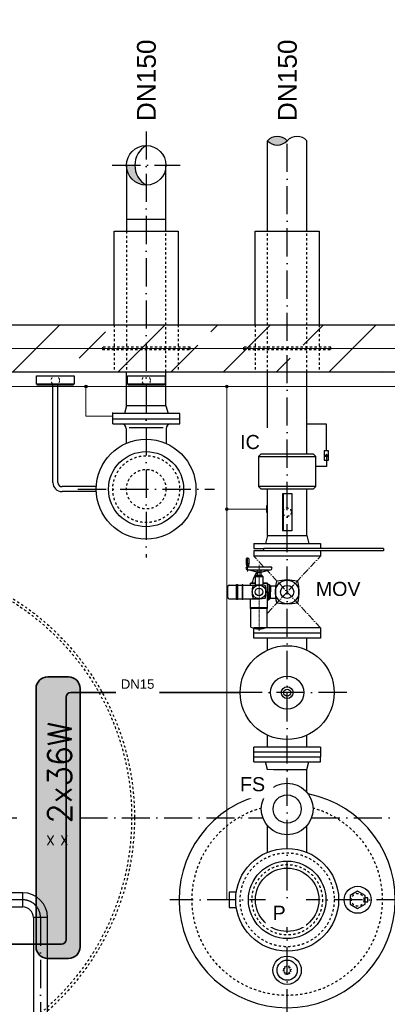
# Model space of a CAD drawing. Header units: millimetres. Extents: x 2605 to 1198744, y 17680 to 73723.
# Tile 628 of 656: x 99015 to 100580, y 42399 to 46595. Entities that reach past the tile are written whole.
import ezdxf
from ezdxf.enums import TextEntityAlignment as Align

# ---------------------------------------------------------------- set-up
doc = ezdxf.new("R2010")
doc.units = ezdxf.units.MM
for name, pattern in [('ACAD_ISO10W100', [18, 12, -3, 0, -3]), ('JIS_02_1.0', [2, 1, -1]), ('STRICHPUNKT', [25.4, 12.7, -6.35, 0, -6.35])]:
    doc.linetypes.add(name, pattern=pattern)
doc.layers.add('0_POL_masch Installation Bestand', color=7, linetype='Continuous')
for name, color, linetype, lineweight in [('Beschriftung', 7, 'Continuous', 9), ('elektro Installation', 7, 'Continuous', 35), ('Verz. Bandstahl 30x3_5mm auf Putz', 1, 'GRENZE2', 18), ('Verz. Bandstahl 30x3_5mm im Beton', 5, 'GRENZE1', 18)]:
    doc.layers.add(name, color=color, linetype=linetype, lineweight=lineweight)
doc.styles.add('LBB3.5M1000', font='isocp.shx', dxfattribs={"height": 3.5})
doc.styles.add('ROMANS', font='ROMANS', dxfattribs={"height": 0.2})
doc.linetypes.add('GRENZE1', pattern='A,6.35,-2.54,[133,ltypeshp.shx,S=2.54,R=0,X=-2.54,Y=0],-2.54,25.4', length=36.83)
doc.linetypes.add('GRENZE2', pattern='A,6.35,-2.54,[132,ltypeshp.shx,S=2.54,R=0,X=-2.54,Y=0],-2.54,25.4', length=36.83)

msp = doc.modelspace()

# ---------------------------------------------------------------- hatches: boundary and pattern name
h = msp.add_hatch(color=256)
h.dxf.hatch_style = 1
h.paths.add_polyline_path([(99553.60274, 46058.92086, 0.4142135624), (99469.45274, 45974.77086), (99505.0706, 45974.77086, -0.2677012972)])
h.paths.add_polyline_path([(99553.60274, 46058.92086, 0.4142135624), (99469.45274, 45974.77086, 0.4142135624), (99553.60274, 45890.62086, -0.5767336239)])
h = msp.add_hatch()
h.set_pattern_fill('ANSI33', color=256, scale=50, style=0)
h.set_pattern_definition([(45, (179697.13, 46331.4), (-224.5064, 224.5064), []), (45, (179921.64, 46331.4), (-224.5064, 224.5064), [158.75, -79.375])])
h.paths.add_polyline_path([(96653.60274, 45294.77086), (94303.60274, 45294.77086), (94303.60274, 41094.77086), (98403.60274, 41094.77086), (98403.60274, 41294.77086), (94503.60274, 41294.77086), (94503.60274, 45094.77086), (96653.60274, 45094.77086)])
h.paths.add_polyline_path([(97533.60274, 45294.77086), (96653.60274, 45294.77086), (96653.60274, 45094.77086), (97533.60274, 45094.77086)], flags=17)
h.paths.add_polyline_path([(98403.60274, 45294.77086), (97533.60274, 45294.77086), (97533.60274, 45094.77086), (98403.60274, 45094.77086)])
h.paths.add_polyline_path([(100153.60274, 45294.77086), (98403.60274, 45294.77086), (98403.60274, 45094.77086), (100153.60274, 45094.77086)], flags=17)
h.paths.add_polyline_path([(102503.60274, 45294.77086), (100153.60274, 45294.77086), (100153.60274, 45094.77086), (102303.60274, 45094.77086), (102303.60274, 41294.77086), (98403.60274, 41294.77086), (98403.60274, 41094.77086), (102503.60274, 41094.77086)])
at = {"linetype": 'Continuous', "ltscale": 10}
h = msp.add_hatch(color=256, dxfattribs=at)
h.dxf.hatch_style = 1
h.paths.add_polyline_path([(100320.64922, 44744.4911), (100315.23881, 44735.11998), (100326.05964, 44735.11998)])
h = msp.add_hatch(color=254)
h.dxf.hatch_style = 1
edge = h.paths.add_edge_path()
edge.add_line((97672.60274, 42594.77086), (97584.60274, 42594.77086))
edge.add_arc((97584.60274, 42644.77086), 50, 180, 270, ccw=False)
edge.add_line((97534.60274, 42644.77086), (97534.60274, 43744.77086))
edge.add_arc((97584.60274, 43744.77086), 50, 90, 180, ccw=False)
edge.add_line((97584.60274, 43794.77086), (97672.60274, 43794.77086))
edge.add_arc((97672.60274, 43744.77086), 50, 0, 90, ccw=False)
edge.add_line((97722.60274, 43744.77086), (97722.60274, 42644.77086))
edge.add_arc((97672.60274, 42644.77086), 50, -90, 0, ccw=False)
edge = h.paths.add_edge_path()
edge.add_line((99222.60274, 42594.77086), (99134.60274, 42594.77086))
edge.add_arc((99134.60274, 42644.77086), 50, 180, 270, ccw=False)
edge.add_line((99084.60274, 42644.77086), (99084.60274, 43744.77086))
edge.add_arc((99134.60274, 43744.77086), 50, 90, 180, ccw=False)
edge.add_line((99134.60274, 43794.77086), (99222.60274, 43794.77086))
edge.add_arc((99222.60274, 43744.77086), 50, 0, 90, ccw=False)
edge.add_line((99272.60274, 43744.77086), (99272.60274, 42644.77086))
edge.add_arc((99222.60274, 42644.77086), 50, -90, 0, ccw=False)
at = {"layer": 'Verz. Bandstahl 30x3_5mm auf Putz'}
h = msp.add_hatch(color=256, dxfattribs=at)
h.dxf.hatch_style = 1
edge = h.paths.add_edge_path()
edge.add_arc((99296.97221, 45032.27086), 6.01999, 0, 360)
h = msp.add_hatch(color=256, dxfattribs=at)
h.dxf.hatch_style = 1
edge = h.paths.add_edge_path()
edge.add_arc((99896.97261, 45032.27086), 6.01999, 0, 360)
h = msp.add_hatch(color=256, dxfattribs=at)
h.dxf.hatch_style = 1
edge = h.paths.add_edge_path()
edge.add_arc((99896.97261, 44509.68301), 6.01999, 0, 360)

# ---------------------------------------------------------------- linework, layer by layer
at = {"linetype": 'ACAD_ISO10W100', "ltscale": 10}
for p, q in [((99553.60274, 46119.2815), (99553.60274, 44303.85951)), ((100153.60274, 42344.56456), (100153.60274, 46119.2815)), ((99262.69138, 44594.77086), (99844.51409, 44594.77086)), ((100407.60214, 43727.77026), (99899.60334, 43727.77026)), ((98702.93533, 43194.77086), (99032.99094, 43194.77086)), ((99269.28746, 43194.77086), (100050.0122, 43194.77086)), ((100257.19328, 43194.77086), (102803.60274, 43194.77086)), ((99027.60274, 42844.77086), (98370.09732, 42844.77086)), ((100653.80905, 42844.77086), (99653.39643, 42844.77086)), ((99103.60274, 42768.77086), (99103.60274, 40482.85043))]:
    msp.add_line(p, q, dxfattribs=at)
for p, q in [((99417.10274, 45294.77086), (99417.10274, 45694.77086)), ((99417.10274, 45694.77086), (99690.10274, 45694.77086)), ((99690.10274, 45694.77086), (99690.10274, 45294.77086)), ((100017.10274, 45294.77086), (100017.10274, 45694.77086)), ((100017.10274, 45694.77086), (100290.10274, 45694.77086)), ((100290.10274, 45694.77086), (100290.10274, 45294.77086)), ((94303.60274, 45294.77086), (102503.60274, 45294.77086)), ((94503.60274, 45094.77086), (102303.60274, 45094.77086)), ((99469.45274, 44949.77086), (99469.45274, 45094.77086)), ((99637.75274, 44949.77086), (99637.75274, 45094.77086)), ((99469.45274, 44949.77086), (99460.61044, 44916.77086)), ((99637.75274, 44949.77086), (99469.45274, 44949.77086)), ((99637.75274, 44949.77086), (99646.59504, 44916.77086)), ((99696.10274, 44916.77086), (99411.10274, 44916.77086)), ((99411.10274, 44872.77086), (99411.10274, 44916.77086)), ((99696.10274, 44872.77086), (99696.10274, 44916.77086)), ((99411.10274, 44894.77086), (99696.10274, 44894.77086)), ((99411.10274, 44872.77086), (99696.10274, 44872.77086)), ((99625.52334, 44855.47436), (99480.43294, 44855.47436)), ((99468.60274, 44852.77086), (99468.60274, 44789.80174)), ((99638.60274, 44852.77086), (99638.60274, 44789.25654))]:
    msp.add_line(p, q)
at = {"linetype": 'JIS_02_1.0', "ltscale": 10}
for p, q in [((99417.10274, 45294.77086), (99417.10274, 45094.77086)), ((99690.10274, 45294.77086), (99690.10274, 45094.77086)), ((100017.10274, 45294.77086), (100017.10274, 45094.77086)), ((100290.10274, 45294.77086), (100290.10274, 45094.77086))]:
    msp.add_line(p, q, dxfattribs=at)
at = {"linetype": 'Continuous', "ltscale": 10}
for p, q in [((100069.45234, 44743.76986), (100069.45234, 45094.77086)), ((100237.75234, 44743.76986), (100237.75234, 45094.77086)), ((99340.74514, 44605.42086), (99195.10274, 44605.42086)), ((100276.10274, 44606.76986), (100031.10274, 44606.76986)), ((99340.74514, 44584.12086), (99195.10274, 44584.12086)), ((100069.45234, 44396.76986), (100069.45234, 44596.76986)), ((100069.45234, 44596.76986), (100237.75234, 44596.76986)), ((100237.75234, 44396.76986), (100237.75234, 44596.76986)), ((100069.45234, 44396.76986), (100061.10234, 44363.76986)), ((100069.45234, 44396.76986), (100237.75234, 44396.76986)), ((100237.75234, 44396.76986), (100246.10234, 44363.76986)), ((100011.10234, 44363.76986), (100011.10234, 44341.76986)), ((100011.10234, 44363.76986), (100296.10234, 44363.76986)), ((100296.10234, 44363.76986), (100296.10234, 44341.76986)), ((100011.10234, 44341.76986), (100053.60314, 44341.76986)), ((100563.60234, 44331.76986), (100011.10234, 44331.76986)), ((100011.10234, 44331.76986), (100011.10234, 44309.76986)), ((100296.10234, 44309.76986), (100011.10234, 44309.76986)), ((100053.60314, 44331.76986), (100053.60314, 44341.76986)), ((100563.60234, 44341.76986), (100053.60314, 44341.76986)), ((100296.10234, 44331.76986), (100296.10234, 44309.76986)), ((100563.60234, 44341.76986), (100563.60234, 44331.76986)), ((100296.10234, 44003.76986), (100011.10234, 44003.76986)), ((100296.10234, 43981.76986), (100011.10234, 43981.76986)), ((100011.10314, 43959.77006), (100011.10314, 44003.76986)), ((100296.10234, 44003.76986), (100296.10234, 43959.77006)), ((100296.10234, 43959.77006), (100011.10314, 43959.77006)), ((100069.45274, 43909.20514), (100069.45274, 43959.77006)), ((100237.75366, 43909.20471), (100237.75274, 43959.77159)), ((100069.45274, 43495.77056), (100069.45274, 43546.33559)), ((100237.76117, 43495.77209), (100237.76025, 43546.33908)), ((100011.10274, 43454.77086), (100011.10314, 43473.77086)), ((100296.10234, 43495.77056), (100011.10314, 43495.77056)), ((100011.10314, 43473.77086), (100011.10314, 43495.77056)), ((100296.10234, 43473.77086), (100011.10314, 43473.77086)), ((100296.10234, 43495.77056), (100296.10234, 43473.77086)), ((100296.10234, 43473.77086), (100296.10234, 43454.77086)), ((100011.10274, 43454.77086), (100296.10274, 43454.77086)), ((100011.10274, 43432.77086), (100011.10274, 43454.77086)), ((100011.10274, 43432.77086), (100296.10274, 43432.77086)), ((100069.45274, 43399.77086), (100061.10274, 43432.77086)), ((100237.75274, 43399.77086), (100246.10274, 43432.77086)), ((100296.10274, 43432.77086), (100296.10274, 43454.77086)), ((100069.45274, 43302.61419), (100069.45274, 43399.77086)), ((100069.45274, 43399.77086), (100237.75274, 43399.77086)), ((100237.75274, 43302.61419), (100237.75274, 43399.77086)), ((100069.45274, 43046.95834), (100069.45274, 43160.92753)), ((100237.75274, 43046.95834), (100237.75274, 43160.92753)), ((99027.60274, 42874.92086), (98870.62358, 42874.92086)), ((99027.60274, 42814.62086), (99027.60274, 42874.92086)), ((98870.60274, 42814.62086), (99027.60274, 42814.62086)), ((99133.75274, 42768.77086), (99073.45274, 42768.77086)), ((99073.45274, 42768.77086), (99073.45274, 41294.77086)), ((99133.75274, 41294.77086), (99133.75274, 42768.77086))]:
    msp.add_line(p, q, dxfattribs=at)
at = {"linetype": 'Continuous', "lineweight": -2, "ltscale": 10}
for p, q in [((99156.45274, 44622.77086), (99156.45274, 45038.8105)), ((99177.75274, 44622.77086), (99177.75274, 45038.8105))]:
    msp.add_line(p, q, dxfattribs=at)
at = {"linetype": 'ACAD_ISO10W100', "lineweight": 18, "ltscale": 2.5}
for p, q in [((100053.45742, 44264.29387), (100011.10234, 44309.76986)), ((100068.64165, 44065.54892), (100296.10234, 44309.76986)), ((100296.10234, 44003.76986), (100068.6455, 44247.98668))]:
    msp.add_line(p, q, dxfattribs=at)
at = {"lineweight": 35}
for p, q in [((99232.30535, 43727.77022), (99953.60324, 43727.77031)), ((99212.30535, 42676.29732), (99212.30535, 43707.77022)), ((97876.42537, 42656.29732), (99192.30535, 42656.29732))]:
    msp.add_line(p, q, dxfattribs=at)
at = {"linetype": 'JIS_02_1.0', "ltscale": 10}
for points in [[(99367.10274, 45189.77086), (99740.10274, 45189.77086), (99740.10274, 45199.77086), (99367.10274, 45199.77086)], [(99967.10274, 45189.77086), (100340.10274, 45189.77086), (100340.10274, 45199.77086), (99967.10274, 45199.77086)]]:
    msp.add_lwpolyline(points, close=True, dxfattribs=at)
at = {"linetype": 'Continuous', "ltscale": 10}
for points in [[(99086.47814, 45042.63699), (99086.47814, 45077.39291), (99246.47774, 45077.39291), (99246.47774, 45042.63699)], [(99473.60294, 45042.63699), (99473.60294, 45077.39291), (99633.60254, 45077.39291), (99633.60254, 45042.63699)], [(99088.48711, 45042.63699), (99088.48711, 45038.8105), (99244.46877, 45038.8105), (99244.46877, 45042.63699)], [(99475.61191, 45042.63699), (99475.61191, 45038.8105), (99631.59357, 45038.8105), (99631.59357, 45042.63699)], [(100311.65823, 44717.99593), (100329.64022, 44717.99593), (100329.64022, 44758.49145), (100311.65823, 44758.49145)], [(100320.64922, 44744.4911), (100315.23881, 44735.11998), (100326.05964, 44735.11998)], [(100138.07453, 44574.76069), (100134.24805, 44574.76069), (100134.24805, 44418.77903), (100138.07453, 44418.77903)], [(100138.07453, 44576.76966), (100172.83045, 44576.76966), (100172.83045, 44416.77006), (100138.07453, 44416.77006)]]:
    msp.add_lwpolyline(points, close=True, dxfattribs=at)
for points in [[(100320.64922, 44758.49145), (100320.64922, 44871.57112), (100237.75234, 44871.57112), (100237.75234, 44871.57112)], [(100320.64922, 44738.24369), (100320.64922, 44691.57112), (100276.10274, 44691.57112), (100276.10274, 44691.57112)]]:
    msp.add_lwpolyline(points, dxfattribs=at)
for points in [[(99936.99338, 42877.04136), (99906.33221, 42877.04136), (99906.33221, 42812.50036), (99936.99338, 42812.50036)], [(100485.60274, 42836.57287), (100496.89872, 42836.57287), (100496.89872, 42852.96885), (100485.60274, 42852.96885)]]:
    msp.add_lwpolyline(points)
msp.add_lwpolyline([(100453.60274, 42807.82045), (100485.60274, 42826.29565), (100485.60274, 42863.24607), (100453.60274, 42881.72128), (100421.60274, 42863.24607), (100421.60274, 42826.29565)], close=True)
at = {"linetype": 'JIS_02_1.0', "ltscale": 5}
msp.add_lwpolyline([(100135.12753, 42544.77086), (100144.36513, 42528.77086), (100162.84034, 42528.77086), (100172.07795, 42544.77086), (100162.84034, 42560.77086), (100144.36513, 42560.77086)], close=True, dxfattribs=at)
at = {"linetype": 'JIS_02_1.0', "lineweight": 18, "ltscale": 10}
for centre in [(99166.47794, 45058.16519), (99553.60274, 45058.16519)]:
    msp.add_circle(centre, 18, dxfattribs=at)
for centre, radius in [((99552.97814, 44594.77086), 212.5), ((99552.97814, 44594.77086), 160), ((100153.60274, 42844.77086), 219), ((100153.60274, 42844.77086), 165), ((100153.60274, 42844.77086), 135), ((100453.60274, 42844.77086), 57.5), ((100153.60274, 42544.77086), 60.31266), ((100153.60274, 42544.77086), 43.0192)]:
    msp.add_circle(centre, radius)
at = {"linetype": 'JIS_02_1.0', "ltscale": 10}
for centre, radius in [((99553.60274, 44594.77086), 142.5), ((99553.60274, 44594.77086), 84.15), ((100153.60274, 44496.76986), 18), ((100153.60274, 42844.77086), 200), ((100153.60274, 42844.77086), 150), ((100453.60274, 42844.77086), 26.9)]:
    msp.add_circle(centre, radius, dxfattribs=at)
at = {"color": 253, "linetype": 'JIS_02_1.0', "ltscale": 10}
for radius in [1100, 1088]:
    msp.add_circle((98403.60274, 43194.77086), radius, dxfattribs=at)
at = {"linetype": 'Continuous', "ltscale": 10}
for centre, radius in [((100153.60274, 43727.77036), 199.9995), ((100153.60274, 43727.77026), 70.37313), ((100153.60274, 43727.77031), 24.99975), ((100153.60274, 43727.77031), 14.99995), ((100153.60274, 43231.77086), 110), ((100153.60274, 43231.77086), 60)]:
    msp.add_circle(centre, radius, dxfattribs=at)
at = {"linetype": 'JIS_02_1.0', "ltscale": 5}
msp.add_circle((100153.60274, 42544.77086), 13.45, dxfattribs=at)
for centre, radius, start, end in [((99602.29063, 45974.77086), 97.22002, 120.05301091, 239.94698909), ((99448.60274, 44852.77086), 20, 0, 90), ((99658.60274, 44852.77086), 20, 90, 180), ((100153.60274, 42844.77086), 460, 101.19193864, 78.80806136)]:
    msp.add_arc(centre, radius, start, end)
at = {"linetype": 'Continuous', "lineweight": -2, "ltscale": 10}
for radius in [38.65, 17.35]:
    msp.add_arc((99195.10274, 44622.77086), radius, 180, 270, dxfattribs=at)
at = {"lineweight": 35}
for centre, start, end in [((99232.30535, 43707.77022), 90.00000616, 180), ((99192.30535, 42676.29732), 270, 0)]:
    msp.add_arc(centre, 20, start, end, dxfattribs=at)
at = {"linetype": 'JIS_02_1.0', "ltscale": 10}
msp.add_arc((100153.60274, 42844.77086), 406, 105.71017455, 74.28982545, dxfattribs=at)
at = {"linetype": 'Continuous', "ltscale": 10}
for radius in [106.15, 45.85]:
    msp.add_arc((99027.60274, 42768.77086), radius, 0, 90, dxfattribs=at)
at = {"linetype": 'ACAD_ISO10W100', "ltscale": 10}
msp.add_arc((99027.60274, 42768.77086), 76, 0, 90, dxfattribs=at)
at = {"layer": '0_POL_masch Installation Bestand'}
for p, q in [((99990.3664, 44299.39239), (99979.22401, 44299.39239)), ((99979.22401, 44299.39239), (99979.22401, 44277.10762)), ((99979.22401, 44277.10762), (99981.48342, 44264.29387)), ((99990.3664, 44277.10762), (99979.22401, 44277.10762)), ((99990.3664, 44277.10762), (99988.10699, 44264.29387)), ((99990.3664, 44299.39239), (99990.3664, 44277.10762)), ((99988.10699, 44264.29387), (99981.48342, 44264.29387)), ((99984.79521, 44264.29387), (100082.84819, 44264.29387)), ((99984.79521, 44250.92301), (100082.84819, 44250.92301)), ((100025.46491, 44240.89487), (99988.03936, 44250.92301)), ((100017.10812, 44223.06705), (100019.89372, 44225.85265)), ((100019.89372, 44228.63824), (100047.74968, 44228.63824)), ((100019.89372, 44225.85265), (100019.89372, 44228.63824)), ((100019.89372, 44225.85265), (100047.74968, 44225.85265)), ((100025.46491, 44250.92301), (100025.46491, 44240.89487)), ((100042.17849, 44240.89487), (100025.46491, 44240.89487)), ((100025.46491, 44239.78063), (100025.46491, 44228.63824)), ((100042.17849, 44239.78063), (100025.46491, 44239.78063)), ((100028.25051, 44240.89487), (100028.25051, 44239.78063)), ((100039.39289, 44240.89487), (100039.39289, 44239.78063)), ((100042.17849, 44250.92301), (100042.17849, 44240.89487)), ((100042.17849, 44240.89487), (100079.60404, 44250.92301)), ((100042.17849, 44239.78063), (100042.17849, 44228.63824)), ((100047.74968, 44225.85265), (100047.74968, 44228.63824)), ((100050.53528, 44223.06705), (100047.74968, 44225.85265)), ((99906.24139, 44186.01862), (99937.626, 44186.01862)), ((99937.626, 44124.7355), (99937.626, 44188.80422)), ((99937.626, 44188.80422), (99943.1972, 44188.80422)), ((99940.4116, 44188.80422), (99940.4116, 44124.7355)), ((99943.1972, 44124.7355), (99943.1972, 44188.80422)), ((99943.1972, 44186.01862), (99961.75409, 44186.01862)), ((99961.75409, 44188.80422), (99964.53969, 44188.80422)), ((99961.75409, 44188.80422), (99961.75409, 44124.7355)), ((99964.53969, 44124.7355), (99964.53969, 44188.80422)), ((99964.53969, 44186.01862), (100033.8217, 44186.01862)), ((99998.16607, 44186.01862), (99998.16607, 44194.65397)), ((100017.10812, 44194.65397), (99998.16607, 44194.65397)), ((100017.10812, 44192.98261), (99998.16607, 44192.98261)), ((100017.10812, 44223.06705), (100050.53528, 44223.06705)), ((100017.10812, 44223.06705), (100017.10812, 44186.01862)), ((100050.53528, 44223.06705), (100050.53528, 44185.01156)), ((100069.47733, 44194.65397), (100050.53528, 44194.65397)), ((100069.47733, 44192.98261), (100050.53528, 44192.98261)), ((100069.47733, 44085.80816), (100069.47733, 44194.65397)), ((100069.47733, 44190.19701), (100075.60564, 44190.19701)), ((100075.60564, 44190.19701), (100075.60564, 44156.76986)), ((100075.60564, 44187.41142), (100078.39124, 44187.41142)), ((100078.39124, 44187.41142), (100078.39124, 44156.76986)), ((100078.39124, 44187.41142), (100082.33067, 44183.47199)), ((100082.33067, 44183.47199), (100082.33067, 44156.76986)), ((100082.33067, 44183.47199), (100104.96031, 44183.47199)), ((99900.6702, 44133.09229), (99900.6702, 44180.44743)), ((100075.60564, 44123.3427), (100075.60564, 44156.76986)), ((100078.39123, 44126.1283), (100078.39124, 44156.76986)), ((100082.33066, 44130.06773), (100082.33067, 44156.76986)), ((99906.24139, 44127.5211), (99937.626, 44127.5211)), ((99943.1972, 44124.7355), (99937.626, 44124.7355)), ((99943.1972, 44127.5211), (99961.75409, 44127.5211)), ((99964.53969, 44124.7355), (99961.75409, 44124.7355)), ((99964.53969, 44127.5211), (100033.8217, 44127.5211)), ((99998.16607, 44085.80816), (99998.16607, 44127.5211)), ((100069.47733, 44123.3427), (100075.60564, 44123.3427)), ((100075.60564, 44126.1283), (100078.39123, 44126.1283)), ((100078.39123, 44126.1283), (100082.33066, 44130.06773)), ((100082.33066, 44130.06773), (100104.9603, 44130.06772)), ((100069.47733, 44088.59376), (99998.16607, 44088.59376)), ((100069.47733, 44085.80816), (99998.16607, 44085.80816)), ((99999.00175, 44006.93477), (99999.00175, 44085.80816)), ((100068.64165, 44006.93477), (100068.64165, 44085.80816))]:
    msp.add_line(p, q, dxfattribs=at)
at = {"layer": '0_POL_masch Installation Bestand', "linetype": 'STRICHPUNKT', "lineweight": 18, "ltscale": 0.1}
for p, q in [((99984.79521, 44244.32271), (99984.79521, 44302.87015)), ((100033.8217, 44272.67209), (100033.8217, 43991.42978)), ((99984.79521, 44250.92301), (99982.77538, 44247.42457)), ((99984.79521, 44250.92301), (99986.81503, 44247.42457))]:
    msp.add_line(p, q, dxfattribs=at)
at = {"layer": '0_POL_masch Installation Bestand'}
for centre, radius in [((100033.8217, 44156.76986), 29.24876), ((100153.60234, 44156.76986), 50.14073), ((100153.60234, 44156.76986), 27.85597), ((100033.8217, 44156.76986), 16.24931)]:
    msp.add_circle(centre, radius, dxfattribs=at)
for centre, radius, start, end in [((99984.79521, 44257.60844), 6.68543, 90, 270), ((100153.60234, 44156.76986), 154.60059, 146.8752976, 165.81550423), ((100082.84819, 44257.60844), 6.68543, 270, 90), ((99906.24139, 44180.44743), 5.57119, 90, 180), ((100008.54071, 44182.05084), 1.62493, 100.58919629, 169.41081001), ((100033.8217, 44046.82203), 139.19659, 79.41080861, 100.58919629), ((100059.10269, 44182.05085), 1.62493, 10.58919489, 79.41080861), ((100342.08433, 44156.76988), 238.62272, 169.41081001, 190.58919768), ((100110.2635, 44200.1087), 2.7856, 100.58919629, 169.41081001), ((100153.60235, 43968.28787), 238.62272, 79.41080861, 100.58919629), ((100196.94117, 44200.1087), 2.7856, 10.58919489, 79.41080861), ((99965.12035, 44156.76986), 238.62272, 349.4108081, 10.58919489), ((100143.76952, 44156.76987), 139.19659, 169.41081001, 190.58919768), ((99923.87387, 44156.76986), 139.19659, 349.4108081, 10.58919489), ((99906.24139, 44133.09229), 5.57119, 180, 270), ((100008.54071, 44131.48887), 1.62493, 190.58919768, 259.41081141), ((100033.82169, 44266.71768), 139.19659, 259.41081141, 280.5891982), ((100059.10269, 44131.48887), 1.62493, 280.5891982, 349.4108081), ((100110.2635, 44113.43102), 2.7856, 190.58919768, 259.41081141), ((100153.60232, 44345.25186), 238.62272, 259.41081141, 280.5891982), ((100196.94117, 44113.43103), 2.7856, 280.5891982, 349.4108081), ((100033.8217, 44086.65513), 86.9929, 246.40544065, 293.59455935)]:
    msp.add_arc(centre, radius, start, end, dxfattribs=at)
at = {"layer": 'elektro Installation', "linetype": 'Continuous', "ltscale": 100}
msp.add_lwpolyline([(99222.60274, 42594.77086), (99134.60274, 42594.77086, -0.4142135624), (99084.60274, 42644.77086), (99084.60274, 43744.77086, -0.4142135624), (99134.60274, 43794.77086), (99222.60274, 43794.77086, -0.4142135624), (99272.60274, 43744.77086), (99272.60274, 42644.77086, -0.4142135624)], format="xyb", close=True, dxfattribs=at)
at = {"layer": 'Verz. Bandstahl 30x3_5mm auf Putz', "ltscale": 2}
for p, q in [((94566.10274, 45032.27086), (101125.99643, 45032.27086)), ((99296.97221, 45032.27086), (99296.97221, 44905.77086)), ((99896.97261, 45032.27086), (99896.97261, 42844.77086)), ((99296.97221, 44905.77086), (99410.16534, 44905.77086)), ((99896.97261, 44509.68301), (100065.80837, 44509.68301))]:
    msp.add_line(p, q, dxfattribs=at)
at = {"layer": 'Verz. Bandstahl 30x3_5mm auf Putz'}
for p, q in [((99410.16534, 44920.77086), (99410.16534, 44890.77086)), ((100065.80837, 44524.68301), (100065.80837, 44494.68301)), ((99896.97261, 42844.77086), (99933.66534, 42844.77086)), ((99933.66534, 42859.77086), (99933.66534, 42829.77086))]:
    msp.add_line(p, q, dxfattribs=at)
at = {"layer": 'Verz. Bandstahl 30x3_5mm auf Putz', "linetype": 'Continuous'}
for centre in [(99296.97221, 45032.27086), (99896.97261, 45032.27086), (99896.97261, 44509.68301)]:
    msp.add_circle(centre, 6.01999, dxfattribs=at)
at = {"layer": 'Verz. Bandstahl 30x3_5mm im Beton', "ltscale": 15}
msp.add_line((102403.60274, 45194.77086), (94403.60274, 45194.77086), dxfattribs=at)

# ---------------------------------------------------------------- texts
at = {"layer": 'elektro Installation', "linetype": 'Continuous', "ltscale": 100, "style": 'ROMANS'}
msp.add_text('2x36W', height=100, rotation=90, dxfattribs=at).set_placement((99135.31341, 43169.93202), align=Align.TOP_LEFT)
for p in [(99146.46617, 43118.69097), (99204.85059, 43118.69097)]:
    msp.add_text('X', height=41.67311, dxfattribs=at).set_placement(p, align=Align.TOP_CENTER)

# ---------------------------------------------------------------- next in the draw order: texts
at = {"layer": 'Beschriftung', "attachment_point": 1, "style": 'LBB3.5M1000', "bg_fill": 2}
for s, insert, char_height, width in [('\\pi74.897;{\\fArial|b1|i0|c0|p34;GROUND PLAN\\L\\P\\pi221.06;\\fArial|b1|i1|c0|p34;\\lGRUNDRISS}', (93652.51658, 46236.51774), 150, 1682.9463594), ('{\\fArial|b0|i0|c0|p34;DN15}', (99445.43406, 43784.07423), 40, 144.484593)]:
    msp.add_mtext(s, dxfattribs=dict(at, insert=insert, char_height=char_height, width=width))
at = {"layer": 'Beschriftung', "color": 1, "char_height": 60, "width": 111.9584505, "attachment_point": 1, "style": 'LBB3.5M1000', "bg_fill": 2}
for s, insert in [('{\\fArial|b0|i0|c0|p34;\\C256;IC}', (99953.33636, 44825.76902)), ('{\\fArial|b0|i0|c0|p34;\\C256;LI}', (98882.58178, 44235.42442)), ('{\\fArial|b0|i0|c0|p34;\\C256;MOV}', (100275.1515, 44199.70827)), ('{\\fArial|b0|i0|c0|p34;\\C256;FS}', (99952.62223, 43367.48456)), ('{\\fArial|b0|i0|c0|p34;\\C256;P}', (100091.43906, 42819.41194))]:
    msp.add_mtext(s, dxfattribs=dict(at, insert=insert))

# ---------------------------------------------------------------- next in the draw order: hatches: boundary and pattern name
h = msp.add_hatch(color=256)
h.dxf.hatch_style = 1
h.paths.add_polyline_path([(100153.60274, 46079.48017, 0.4305700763), (100069.45314, 46079.48017, 0.4305700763)])

# ---------------------------------------------------------------- next in the draw order: linework, layer by layer
at = {"linetype": 'Continuous', "ltscale": 10}
for p, q in [((100069.45234, 45694.77086), (100069.45314, 46079.48017)), ((100237.75234, 45694.77086), (100237.75234, 46079.48017)), ((100031.10274, 44733.76986), (100276.10274, 44733.76986))]:
    msp.add_line(p, q, dxfattribs=at)
at = {"linetype": 'ACAD_ISO10W100', "ltscale": 10}
msp.add_line((99409.0921, 45974.77086), (99698.11338, 45974.77086), dxfattribs=at)
for p, q in [((99469.45274, 45974.77086), (99469.45274, 45745.77086)), ((99637.75274, 45745.77086), (99637.75274, 45974.77086)), ((99469.45274, 45745.77086), (99637.75274, 45745.77086)), ((99469.45274, 45745.77086), (99469.45274, 45694.77086)), ((99637.75274, 45694.77086), (99637.75274, 45745.77086))]:
    msp.add_line(p, q)
at = {"linetype": 'JIS_02_1.0', "ltscale": 10}
for p, q in [((99469.45274, 45694.77086), (99469.45274, 45094.77086)), ((99637.75274, 45094.77086), (99637.75274, 45694.77086)), ((100069.45234, 45094.77086), (100069.45234, 45694.77086)), ((100237.75234, 45094.77086), (100237.75234, 45694.77086))]:
    msp.add_line(p, q, dxfattribs=at)
at = {"linetype": 'Continuous', "ltscale": 10}
msp.add_lwpolyline([(100041.10274, 44596.76986), (100266.10274, 44596.76986), (100276.10274, 44606.76986), (100276.10274, 44733.76986), (100266.10274, 44743.76986), (100041.10274, 44743.76986), (100031.10274, 44733.76986), (100031.10274, 44606.76986)], close=True, dxfattribs=at)
msp.add_circle((99553.60274, 45974.77086), 84.15)
for centre, start, end in [((100111.52794, 46039.67883), 43.40946977, 136.59053023), ((100111.52794, 46119.2815), 223.40946977, 316.59053023), ((100195.67754, 46039.67883), 43.40946977, 136.59053023)]:
    msp.add_arc(centre, 57.91749, start, end, dxfattribs=at)

# ---------------------------------------------------------------- next in the draw order: texts
at = {"layer": 'Beschriftung', "char_height": 80, "width": 144.484593, "attachment_point": 1, "rotation": 90, "style": 'LBB3.5M1000', "bg_fill": 2}
for insert in [(99514.24875, 46163.05593), (100114.24875, 46163.05593)]:
    msp.add_mtext('{\\fArial|b0|i0|c0|p34;DN150}', dxfattribs=dict(at, insert=insert))

# ---------------------------------------------------------------- next in the draw order: texts
at = {"layer": 'Beschriftung', "insert": (95710.96546, 45959.00573), "char_height": 120, "width": 195.9471091, "attachment_point": 1, "style": 'LBB3.5M1000', "bg_fill": 2}
msp.add_mtext('\\pi47.714;{\\fArial|b1|i0|c0|p34;B}', dxfattribs=at)

# ---------------------------------------------------------------- next in the draw order: texts
at = {"layer": 'Beschriftung', "insert": (6985.51128, 49177.65283), "char_height": 500, "width": 7399.7669481, "attachment_point": 1, "style": 'LBB3.5M1000'}
msp.add_mtext('\\pi2004.5;{\\fArial|b0|i0|c0|p34;TOP VIEW\\P\\pi1431.8;\\fArial|b0|i1|c0|p34;DRAUFSICHT\\P\\pi64.583;\\fArial|b0|i0|c0|p34;\\H0.6x;(SECTION THROUGH PUMP HOUSE)\\P\\pi330.31;\\fArial|b0|i1|c0|p34;(SCHNITT DURCH PUMPENHAUS)}', dxfattribs=at)

doc.saveas('drawing.dxf')
